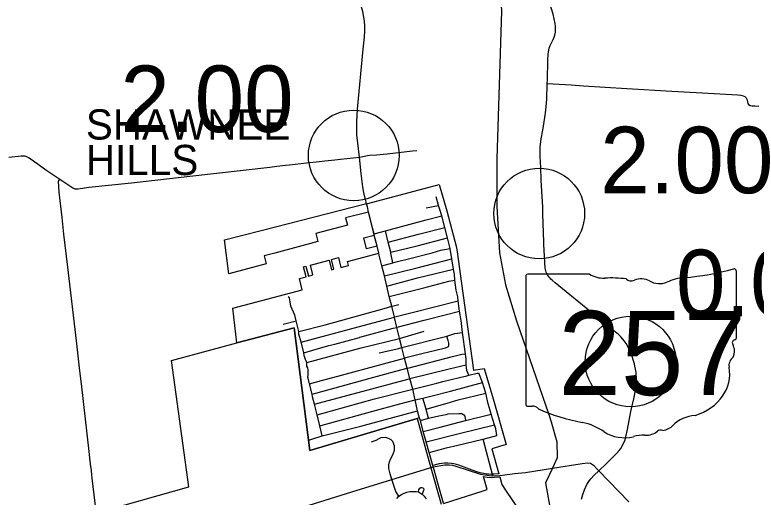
# Model space of a CAD drawing. Extents: x 1729596 to 1934326, y 644115 to 911751.
# Drawn here: x 1784735 to 1796991, y 784711 to 792690 of the extents above; entities that cross this region are included whole.
import ezdxf

# ---------------------------------------------------------------- set-up
doc = ezdxf.new("R2010")
doc.units = 0
for name, color, linetype in [('Default', 7, 'Continuous'), ('GM_X_City_Street', 7, 'Continuous'), ('GM_X_Corporation', 7, 'Continuous'), ('GM_X_Corporation_Text', 7, 'Continuous'), ('GM_X_County_Road', 7, 'Continuous'), ('GM_X_State_Route', 7, 'Continuous'), ('GM_X_State_Shield', 7, 'Continuous'), ('GM_X_Township', 7, 'Continuous'), ('GM_X_Township_Road', 7, 'Continuous')]:
    doc.layers.add(name, color=color, linetype=linetype)

msp = doc.modelspace()

# ---------------------------------------------------------------- linework, layer by layer
at = {"layer": 'Default'}
for centre in [(1790339, 790364), (1793404, 789403), (1794915, 786955)]:
    msp.add_circle(centre, 750, dxfattribs=at)
at = {"layer": 'GM_X_City_Street'}
for points in [[(1791757, 789485), (1791741, 789538), (1791700, 789681)], [(1791536, 789499), (1791741, 789538)], [(1790673, 789066), (1790861, 789118), (1791538, 789298), (1791793, 789365)], [(1792239, 786728), (1792208, 786805), (1792200, 786859), (1792196, 786900), (1792199, 786986), (1792186, 787084), (1792137, 787435), (1792115, 787632), (1792087, 787787), (1792064, 787959), (1792058, 788026), (1792034, 788134), (1792012, 788299), (1792004, 788400), (1791988, 788483), (1791960, 788653), (1791932, 788827), (1791886, 789002), (1791845, 789174), (1791793, 789365), (1791757, 789485)], [(1790954, 788748), (1790951, 788766), (1790909, 788932), (1790861, 789118)], [(1790909, 788932), (1791410, 789060), (1791845, 789174)], [(1790951, 788766), (1791387, 788867), (1791886, 789002)], [(1791059, 788607), (1791243, 788653), (1791632, 788754), (1791776, 788796)], [(1791776, 788796), (1791805, 788804), (1791932, 788827)], [(1790844, 788372), (1791366, 788501), (1791960, 788653)], [(1790983, 788588), (1790954, 788748)], [(1790803, 788538), (1790983, 788588), (1791059, 788607)], [(1790885, 788204), (1791391, 788339), (1791988, 788483)], [(1790926, 788030), (1791496, 788175), (1791910, 788287), (1792012, 788299)], [(1789560, 786939), (1789543, 786987), (1789520, 787055), (1789515, 787097), (1789514, 787105), (1789469, 787277), (1789433, 787408), (1789429, 787450), (1789386, 787628), (1789363, 787720), (1789298, 787872), (1789285, 787945), (1789278, 788006), (1789253, 788027)], [(1790976, 787873), (1791081, 787897)], [(1791284, 787761), (1792064, 787959)], [(1789429, 787450), (1789864, 787562), (1790843, 787830), (1790966, 787870), (1790976, 787873)], [(1791571, 787656), (1792087, 787787)], [(1789469, 787277), (1790410, 787530), (1791010, 787691), (1791019, 787693), (1791284, 787761)], [(1791055, 787521), (1791503, 787638), (1791571, 787656)], [(1789174, 787571), (1789386, 787628)], [(1790438, 787356), (1790989, 787508), (1791051, 787520), (1791055, 787521)], [(1791077, 787170), (1791135, 787187), (1791877, 787372), (1792012, 787419), (1792137, 787435)], [(1791096, 787335), (1791097, 787335), (1791502, 787456)], [(1789560, 786938), (1790462, 787182), (1791096, 787335)], [(1790027, 787245), (1790431, 787354), (1790438, 787356)], [(1791559, 787112), (1791856, 787180), (1791891, 787197), (1791904, 787206), (1791910, 787220), (1791908, 787261), (1791900, 787303), (1791877, 787372)], [(1789515, 787097), (1789662, 787143), (1789927, 787218), (1790027, 787245)], [(1790756, 787101), (1791034, 787157), (1791077, 787170)], [(1791199, 787019), (1791506, 787100), (1791559, 787112)], [(1791232, 786848), (1791973, 787039)], [(1791973, 787039), (1792124, 787078), (1792186, 787084)], [(1789815, 785727), (1789777, 785890), (1789732, 786076), (1789688, 786247), (1789655, 786373), (1789650, 786415), (1789608, 786588), (1789582, 786678), (1789580, 786699), (1789582, 786737), (1789586, 786789), (1789586, 786819), (1789579, 786849), (1789564, 786878), (1789561, 786895), (1789560, 786938), (1789560, 786939)], [(1789608, 786588), (1789804, 786643), (1789992, 786690), (1790891, 786935)], [(1790891, 786935), (1791176, 787013), (1791199, 787019)], [(1790914, 786765), (1790952, 786775), (1791219, 786845), (1791232, 786848)], [(1791252, 786671), (1791264, 786674), (1791913, 786835), (1792196, 786900)], [(1789650, 786415), (1790672, 786697), (1790914, 786765)], [(1789688, 786247), (1790639, 786503), (1791252, 786671)], [(1791712, 786597), (1791812, 786623), (1792089, 786692), (1792209, 786720)], [(1792209, 786720), (1792239, 786728), (1792377, 786765), (1792408, 786762)], [(1792703, 785732), (1792686, 785839), (1792664, 785906), (1792612, 786087), (1792594, 786143), (1792563, 786258), (1792519, 786432), (1792464, 786606), (1792408, 786762)], [(1791315, 786498), (1791712, 786597)], [(1791636, 786387), (1791938, 786465), (1792464, 786606)], [(1789732, 786076), (1790681, 786339), (1791314, 786498), (1791315, 786498)], [(1791861, 786261), (1791882, 786267), (1792067, 786319), (1792519, 786432)], [(1790653, 786132), (1791098, 786254), (1791353, 786320), (1791429, 786336)], [(1791429, 786336), (1791483, 786348), (1791636, 786387)], [(1791536, 786160), (1791534, 786168), (1791483, 786348)], [(1791534, 786168), (1791861, 786261)], [(1789598, 785652), (1789663, 785677), (1789815, 785727), (1790457, 785888), (1791393, 786138)], [(1789777, 785890), (1790653, 786132)], [(1791439, 785978), (1791573, 786018), (1791743, 786056), (1791864, 786081), (1791898, 786092), (1792077, 786098), (1792126, 786094), (1792159, 786075), (1792174, 786052), (1792186, 785979)], [(1791487, 785795), (1791765, 785867), (1792186, 785979), (1792612, 786087)], [(1791573, 786018), (1791536, 786160)], [(1791537, 785624), (1792082, 785763), (1792664, 785906)], [(1791085, 784728), (1791036, 784806), (1790967, 785005), (1790941, 785097), (1790918, 785184), (1790920, 785244), (1790928, 785295), (1790946, 785339), (1790983, 785412), (1791012, 785488), (1791012, 785561), (1790983, 785631), (1790956, 785661), (1790912, 785684), (1790868, 785699), (1790784, 785693), (1790754, 785675), (1790704, 785646), (1790628, 785623)], [(1792450, 785664), (1792477, 785671), (1792703, 785732)], [(1791585, 785450), (1791748, 785493), (1791866, 785527), (1792061, 785570), (1792450, 785664)], [(1792635, 785066), (1792477, 785671)], [(1786111, 783497), (1786161, 783513), (1786229, 783545), (1786322, 783619), (1786378, 783661), (1786427, 783697), (1786487, 783730), (1786569, 783756), (1786939, 783865), (1787087, 783901), (1787342, 783978), (1787586, 784047), (1787860, 784131), (1788123, 784193), (1788314, 784188), (1788881, 784351), (1789511, 784554), (1790304, 784798), (1790967, 785005), (1791652, 785213)], [(1791652, 785213), (1791652, 785213), (1791846, 785247), (1791913, 785248), (1791970, 785240), (1792027, 785225), (1792434, 785091), (1792578, 785072), (1792635, 785066), (1792746, 785069), (1792797, 785075), (1792995, 785101), (1793175, 785121), (1793623, 785191), (1794112, 785269), (1794207, 785281), (1794252, 785276), (1794299, 785239), (1794364, 785172), (1794389, 785145)], [(1791407, 784799), (1791415, 784832), (1791431, 784862), (1791449, 784873), (1791466, 784873), (1791482, 784866), (1791495, 784850), (1791497, 784842), (1791493, 784821), (1791479, 784796), (1791468, 784762)], [(1791048, 784692), (1791085, 784728), (1791126, 784753), (1791174, 784776), (1791218, 784792), (1791263, 784803), (1791323, 784807), (1791368, 784807), (1791407, 784799), (1791440, 784780), (1791468, 784762), (1791504, 784726), (1791535, 784683)]]:
    msp.add_lwpolyline(points, dxfattribs=at)
at = {"layer": 'GM_X_Corporation'}
msp.add_lwpolyline([(1788338, 787836), (1789485, 788139), (1789442, 788329), (1789550, 788358), (1789509, 788520), (1789546, 788530), (1789588, 788368), (1789663, 788388), (1789625, 788551), (1789934, 788633), (1789973, 788471), (1790011, 788481), (1789972, 788645), (1790088, 788675), (1790127, 788511), (1790251, 788545), (1790234, 788612), (1790752, 788749), (1790723, 788865), (1790547, 788818), (1790503, 789001), (1790677, 789047), (1790648, 789167), (1790584, 789428), (1790204, 789332), (1790235, 789210), (1789714, 789072), (1789746, 788942), (1789032, 788748), (1788857, 788701), (1788889, 788571), (1788274, 788407), (1788204, 788967), (1788809, 789122), (1790550, 789569), (1790551, 789566), (1791505, 789819), (1791753, 789884), (1791876, 789447), (1792038, 788840), (1792049, 788770), (1792122, 788248), (1792319, 786813), (1792492, 786839), (1792643, 786337), (1792857, 785585), (1792622, 785512), (1792738, 785097), (1792657, 785090), (1792634, 785090), (1792616, 785089), (1792570, 785090), (1792530, 785094), (1792489, 785101), (1792450, 785110), (1792412, 785121), (1792374, 785133), (1792298, 785160), (1792078, 785238), (1792035, 785251), (1791994, 785260), (1791955, 785266), (1791895, 785272), (1791841, 785272), (1791752, 785262), (1791646, 785235), (1791585, 785450), (1791537, 785624), (1791487, 785795), (1791439, 785978), (1791425, 786021), (1791387, 786010), (1789612, 785482), (1789353, 787515), (1788406, 787263)], close=True, dxfattribs=at)
for points in [[(1786052, 784439), (1787610, 784885), (1787328, 786971), (1788406, 787263), (1789353, 787515), (1789612, 785482), (1791387, 786010), (1791612, 785199), (1791786, 784595)], [(1791823, 784606), (1792459, 784812), (1792544, 784839), (1792483, 785051), (1792543, 785042), (1792610, 785039), (1792665, 785040), (1792752, 785049), (1792788, 784919), (1792848, 784829), (1793468, 783905)]]:
    msp.add_lwpolyline(points, dxfattribs=at)
at = {"layer": 'GM_X_County_Road'}
for points in [[(1784638, 790333), (1784843, 790357), (1784877, 790357), (1784894, 790355), (1784912, 790351), (1784929, 790345), (1784961, 790330), (1785006, 790303), (1785267, 790117), (1785479, 789972)], [(1785479, 789972), (1785695, 789826), (1785728, 789813), (1785782, 789813), (1785961, 789838), (1786665, 789910), (1787679, 790025), (1788949, 790172), (1789068, 790186), (1789209, 790202), (1789277, 790209), (1789555, 790242), (1789773, 790265), (1789860, 790274), (1790025, 790293), (1790121, 790303), (1790432, 790335)]]:
    msp.add_lwpolyline(points, dxfattribs=at)
at = {"layer": 'GM_X_State_Route'}
for points in [[(1793540, 791608), (1793549, 791942), (1793553, 792041), (1793562, 792113), (1793568, 792137), (1793585, 792183), (1793636, 792281), (1793653, 792321), (1793664, 792356), (1793672, 792401), (1793674, 792449), (1793673, 792501), (1793669, 792548), (1793654, 792626), (1793633, 792702), (1793579, 792877), (1793527, 793036), (1793489, 793158), (1793469, 793235), (1793462, 793288), (1793461, 793331), (1793468, 793471), (1793556, 793991), (1793626, 794462)], [(1790432, 790335), (1790390, 790706), (1790390, 790920), (1790399, 791128), (1790496, 792123), (1790514, 792320), (1790520, 792424), (1790521, 792501), (1790516, 792584), (1790507, 792652), (1790487, 792748), (1790462, 792838), (1790399, 793056), (1790334, 793268), (1790307, 793367)], [(1793482, 788892), (1793480, 788936), (1793465, 789394), (1793462, 789511), (1793439, 789955), (1793430, 790164), (1793422, 790343), (1793421, 790408), (1793422, 790509), (1793431, 790592), (1793438, 790637), (1793462, 790782), (1793496, 790992), (1793514, 791113), (1793528, 791294), (1793538, 791541), (1793538, 791555), (1793540, 791608)], [(1790551, 789566), (1790530, 789640), (1790517, 789696), (1790504, 789750), (1790487, 789847), (1790462, 790067), (1790432, 790335)], [(1790563, 789516), (1790551, 789566)], [(1790587, 789416), (1790584, 789428), (1790563, 789516)], [(1790678, 789046), (1790677, 789047), (1790673, 789066), (1790648, 789167), (1790587, 789416)], [(1790723, 788865), (1790678, 789046)], [(1794742, 787374), (1794713, 787404), (1794657, 787446), (1794560, 787525), (1794180, 787838), (1793670, 788258), (1793616, 788302), (1793599, 788317), (1793583, 788334), (1793568, 788352), (1793542, 788390), (1793521, 788431), (1793513, 788453), (1793507, 788475), (1793501, 788498), (1793482, 788892)], [(1790760, 788716), (1790752, 788749), (1790723, 788865)], [(1791422, 786035), (1791393, 786138), (1791353, 786320), (1791314, 786498), (1791264, 786674), (1791219, 786845), (1791176, 787013), (1791135, 787187), (1791097, 787335), (1791095, 787341), (1791051, 787520), (1791012, 787685), (1791010, 787691), (1790966, 787870), (1790926, 788030), (1790885, 788204), (1790844, 788372), (1790803, 788538), (1790760, 788716)], [(1794105, 784679), (1794124, 784754), (1794151, 784831), (1794194, 784920), (1794238, 784987), (1794258, 785013), (1794315, 785075), (1794389, 785145), (1794514, 785266), (1794577, 785327), (1794632, 785382), (1794684, 785436), (1794724, 785485), (1794751, 785519), (1794792, 785587), (1794817, 785650), (1794836, 785711), (1794863, 785829), (1794920, 786128), (1794966, 786337), (1795000, 786509), (1795009, 786575), (1795013, 786656), (1795006, 786778), (1794987, 786877), (1794979, 786918), (1794965, 786964), (1794939, 787040), (1794910, 787120), (1794876, 787194), (1794841, 787254), (1794811, 787296), (1794758, 787358), (1794742, 787374)], [(1791652, 785213), (1791646, 785235), (1791585, 785450), (1791537, 785624), (1791487, 785795), (1791439, 785978), (1791422, 786035)], [(1791666, 785163), (1791652, 785213)], [(1791821, 784611), (1791757, 784842), (1791666, 785163)], [(1794389, 785145), (1794886, 784632)]]:
    msp.add_lwpolyline(points, dxfattribs=at)
at = {"layer": 'GM_X_State_Shield'}
for p, q in [((1794236, 788400), (1793217, 788400)), ((1794236, 788400), (1793217, 788400)), ((1796663, 787347), (1796663, 788453)), ((1796663, 787347), (1796663, 788453)), ((1793183, 788364), (1793183, 786251)), ((1793183, 788364), (1793183, 786251)), ((1796663, 787347), (1796663, 787347)), ((1796663, 787347), (1796663, 787347))]:
    msp.add_line(p, q, dxfattribs=at)
for centre, major_axis, start_param, end_param in [((1793222, 788368), (40.3, 0), 1.712693, 3.28349), ((1793222, 788368), (40.3, 0), 1.712693, 3.28349), ((1794479, 788646), (391, 0), 4.042523, 4.731795), ((1794479, 788646), (391, 0), 4.042523, 4.731795), ((1795423, 791281), (3691, 0), 4.814394, 5.042369), ((1795423, 791281), (3691, 0), 4.814394, 5.042369), ((1796624, 788457), (38.7, 0), 6.141152, 7.989035), ((1796624, 788457), (38.7, 0), 6.141152, 7.989035), ((1794609, 787214), (1404, 0), 1.404758, 1.657858), ((1794609, 787214), (1404, 0), 1.404758, 1.657858), ((1794927, 788379), (113, 0), 3.836095, 5.185415), ((1794927, 788379), (113, 0), 3.836095, 5.185415), ((1795093, 788135), (235, 0), 0.950623, 2.079405), ((1795093, 788135), (235, 0), 0.950623, 2.079405), ((1795396, 788470), (282, 0), 4.081561, 5.145723), ((1795396, 788470), (282, 0), 4.081561, 5.145723), ((1795894, 787755), (743, 0), 1.699011, 2.107814), ((1795894, 787755), (743, 0), 1.699011, 2.107814), ((1796654, 787266), (60, 0), 1.883978, 3.671073), ((1796654, 787266), (60, 0), 1.883978, 3.671073), ((1796622, 787343), (41.5, 0), 5.05454, 6.418171), ((1796622, 787343), (41.5, 0), 5.05454, 6.418171), ((1796273, 787126), (360, 0), 5.934695, 6.695948), ((1796273, 787126), (360, 0), 5.934695, 6.695948), ((1796802, 786885), (262, 0), 2.387724, 3.262537), ((1796802, 786885), (262, 0), 2.387724, 3.262537), ((1795630, 786744), (923, 0), 5.101752, 6.440018), ((1795630, 786744), (923, 0), 5.101752, 6.440018), ((1793223, 786246), (40.7, 0), 3.00124, 4.508301), ((1793223, 786246), (40.7, 0), 3.00124, 4.508301), ((1793229, 786462), (310, 0), 4.665946, 4.897461), ((1793229, 786462), (310, 0), 4.665946, 4.897461), ((1793293, 786129), (112, 0), 0.519207, 1.627899), ((1793293, 786129), (112, 0), 0.519207, 1.627899), ((1794706, 788027), (2665, 0), 4.195997, 4.488961), ((1794706, 788027), (2665, 0), 4.195997, 4.488961), ((1796019, 785657), (506, 0), 1.647645, 2.488434), ((1796019, 785657), (506, 0), 1.647645, 2.488434), ((1793911, 785301), (834, 0), 0.823519, 1.323587), ((1793911, 785301), (834, 0), 0.823519, 1.323587), ((1795413, 785755), (79.4, 0), 1.147584, 2.315152), ((1795413, 785755), (79.4, 0), 1.147584, 2.315152), ((1795379, 786046), (298, 0), 4.937069, 5.64225), ((1795379, 786046), (298, 0), 4.937069, 5.64225), ((1794813, 786118), (529, 0), 4.026481, 4.996735), ((1794813, 786118), (529, 0), 4.026481, 4.996735), ((1795119, 785388), (435, 0), 1.495662, 1.94098), ((1795119, 785388), (435, 0), 1.495662, 1.94098), ((1795157, 785960), (282, 0), 4.691044, 5.507374), ((1795157, 785960), (282, 0), 4.691044, 5.507374)]:
    msp.add_ellipse(centre, major_axis=major_axis, ratio=0.8, start_param=start_param, end_param=end_param, dxfattribs=at)
at = {"layer": 'GM_X_Township'}
msp.add_lwpolyline([(1796898, 804715), (1796632, 800682), (1796269, 794910), (1793660, 795080), (1793566, 795094), (1792419, 795165), (1792576, 794356), (1792720, 793710), (1792764, 793045), (1792783, 792753), (1792702, 790313), (1792702, 789519), (1792745, 788755), (1792845, 788222), (1793028, 787628), (1793570, 786064), (1793601, 785958), (1793697, 785627), (1793703, 785362), (1793623, 785191), (1793510, 784951), (1793649, 784141)], dxfattribs=at)
at = {"layer": 'GM_X_Township_Road'}
for points in [[(1793538, 791555), (1793933, 791531), (1794136, 791516), (1794855, 791471), (1795594, 791427), (1796096, 791400), (1796690, 791365), (1796735, 791362), (1796775, 791352), (1796803, 791340), (1796825, 791317), (1796840, 791284), (1796846, 791248), (1796852, 791221), (1796866, 791206), (1796894, 791190), (1796926, 791184), (1796968, 791184), (1797033, 791181)], [(1790432, 790335), (1790488, 790348), (1790566, 790361), (1790605, 790367), (1790715, 790372), (1790889, 790392), (1791312, 790442), (1791380, 790447)], [(1786081, 784453), (1786079, 784474), (1786015, 785024), (1786009, 785081), (1786002, 785154), (1785992, 785223), (1785983, 785309), (1785964, 785466), (1785836, 786587), (1785812, 786799), (1785754, 787295), (1785611, 788518), (1785548, 789063), (1785517, 789335), (1785469, 789758), (1785460, 789939), (1785479, 789972)]]:
    msp.add_lwpolyline(points, dxfattribs=at)

# ---------------------------------------------------------------- texts
at = {"layer": 'Default'}
for s, p in [('2.00', (1786481, 790751)), ('2.00', (1794413, 789739)), ('0.00', (1795665, 787705))]:
    msp.add_text(s, height=1100, dxfattribs=at).set_placement(p)
at = {"layer": 'GM_X_Corporation_Text'}
for s, p in [('SHAWNEE', (1785910, 790627)), ('HILLS', (1785910, 790039))]:
    msp.add_text(s, height=500, rotation=0, dxfattribs=at).set_placement(p)
at = {"layer": 'GM_X_State_Shield'}
msp.add_text('257', height=1392.2, dxfattribs=at).set_placement((1793718, 786400))
msp.add_text('257', height=1392.2, dxfattribs=at).set_placement((1793718, 786400))

doc.saveas('drawing.dxf')
